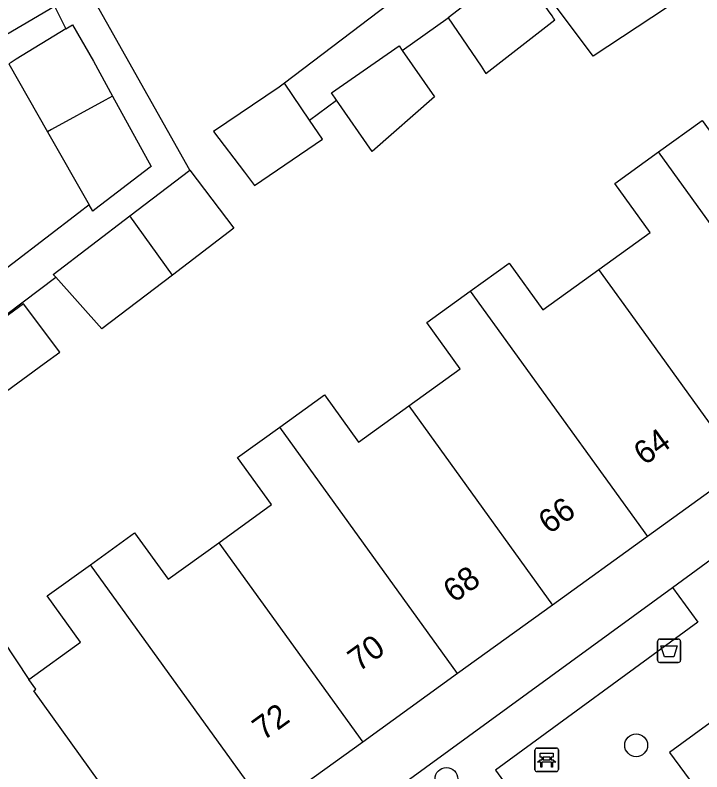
# Model space of a CAD drawing. Extents: x 159822 to 160765, y 380693 to 381634.
# Drawn here: x 159915.81 to 159945.21, y 381278.23 to 381310.61 of the extents above; entities that cross this region are included whole.
import ezdxf

# ---------------------------------------------------------------- set-up
doc = ezdxf.new("R2010")
doc.units = 0
for name, color, linetype in [('IMGEO_Afvalbak', 7, 'Continuous'), ('IMGEO_Bank', 7, 'Continuous'), ('IMGEO_Boom', 7, 'Continuous'), ('IMGEO_Pand', 7, 'Continuous'), ('IMGEO_Pand_nummerreeks', 7, 'Continuous'), ('IMGEO_Voetpad_open', 7, 'Continuous')]:
    doc.layers.add(name, color=color, linetype=linetype)

msp = doc.modelspace()

# ---------------------------------------------------------------- linework, layer by layer
at = {"layer": 'IMGEO_Afvalbak'}
for p, q in [((159943.309, 381283.012), (159943.309, 381283.812)), ((159943.309, 381283.812), (159943.309, 381283.012)), ((159943.409, 381283.912), (159944.199, 381283.912)), ((159944.199, 381283.912), (159943.409, 381283.912)), ((159944.299, 381283.812), (159944.299, 381283.012)), ((159944.299, 381283.012), (159944.299, 381283.812)), ((159944.199, 381282.912), (159943.409, 381282.912)), ((159943.409, 381282.912), (159944.199, 381282.912))]:
    msp.add_line(p, q, dxfattribs=at)
msp.add_lwpolyline([(159943.452, 381283.626), (159944.156, 381283.626), (159944.007, 381283.156), (159943.601, 381283.156), (159943.452, 381283.626)], dxfattribs=at)
for centre, start, end in [((159943.409, 381283.812), 90, 180), ((159943.409, 381283.812), 90, 180), ((159944.199, 381283.812), 0, 90), ((159944.199, 381283.812), 360, 90), ((159943.409, 381283.012), 180, 270), ((159943.409, 381283.012), 180, 270), ((159944.199, 381283.012), 270, 0), ((159944.199, 381283.012), 270, 0)]:
    msp.add_arc(centre, 0.1, start, end, dxfattribs=at)
at = {"layer": 'IMGEO_Bank'}
for p, q in [((159938.064, 381278.319), (159938.064, 381279.16)), ((159938.064, 381279.16), (159938.064, 381278.319)), ((159938.139, 381279.244), (159938.98, 381279.244)), ((159938.98, 381279.244), (159938.139, 381279.244)), ((159939.064, 381279.169), (159939.064, 381278.328)), ((159939.064, 381278.328), (159939.064, 381279.169)), ((159938.761, 381278.642), (159938.368, 381278.642)), ((159938.373, 381278.75), (159938.373, 381278.856)), ((159938.417, 381278.856), (159938.417, 381278.75)), ((159938.705, 381278.862), (159938.423, 381278.862)), ((159938.423, 381278.744), (159938.705, 381278.744)), ((159938.711, 381278.75), (159938.711, 381278.856)), ((159938.755, 381278.856), (159938.755, 381278.75)), ((159938.989, 381278.244), (159938.148, 381278.244)), ((159938.148, 381278.244), (159938.989, 381278.244))]:
    msp.add_line(p, q, dxfattribs=at)
for points in [[(159938.367, 381278.862), (159938.281, 381278.862), (159938.281, 381279.023), (159938.844, 381279.023), (159938.844, 381278.862), (159938.761, 381278.862)], [(159938.311, 381278.642), (159938.169, 381278.642), (159938.281, 381278.744), (159938.367, 381278.744)], [(159938.361, 381278.635), (159938.361, 381278.428), (159938.318, 381278.428), (159938.318, 381278.635)], [(159938.761, 381278.744), (159938.844, 381278.744), (159938.956, 381278.642), (159938.817, 381278.642)], [(159938.811, 381278.635), (159938.811, 381278.428), (159938.767, 381278.428), (159938.767, 381278.635)]]:
    msp.add_lwpolyline(points, dxfattribs=at)
for centre, radius, start, end in [((159938.142, 381279.166), 0.0779, 92.4484, 184.2845), ((159938.142, 381279.166), 0.0779, 92.4484, 184.2845), ((159938.986, 381279.166), 0.0779, 2.4484, 94.2845), ((159938.986, 381279.166), 0.0779, 2.4484, 94.2845), ((159938.311, 381278.635), 0.00671, 2.8957, 87.1043), ((159938.368, 381278.635), 0.00671, 92.8957, 177.1043), ((159938.366, 381278.855), 0.00671, 2.8957, 87.1043), ((159938.366, 381278.751), 0.00671, 272.8957, 357.1043), ((159938.423, 381278.855), 0.00671, 92.8957, 177.1043), ((159938.423, 381278.751), 0.00671, 182.8957, 267.1043), ((159938.705, 381278.855), 0.00671, 2.8957, 87.1043), ((159938.705, 381278.751), 0.00671, 272.8957, 357.1043), ((159938.762, 381278.855), 0.00671, 92.8957, 177.1043), ((159938.762, 381278.751), 0.00671, 182.8957, 267.1043), ((159938.76, 381278.635), 0.00671, 2.8957, 87.1043), ((159938.817, 381278.635), 0.00671, 92.8957, 177.1043), ((159938.142, 381278.322), 0.0779, 182.4484, 274.2845), ((159938.142, 381278.322), 0.0779, 182.4484, 274.2845), ((159938.986, 381278.322), 0.0779, 272.4484, 4.2845), ((159938.986, 381278.322), 0.0779, 272.4484, 4.2845)]:
    msp.add_arc(centre, radius, start, end, dxfattribs=at)
at = {"layer": 'IMGEO_Boom'}
for centre in [(159942.394, 381279.368), (159934.274, 381277.924)]:
    msp.add_circle(centre, 0.489, dxfattribs=at)
at = {"layer": 'IMGEO_Pand'}
for points in [[(159913.036, 381313.667), (159909.973, 381311.903), (159908.415, 381311.006), (159910.567, 381306.933), (159917.49, 381310.994)], [(159942.087, 381313.35), (159943.691, 381310.928), (159940.553, 381308.85), (159938.814, 381311.182)], [(159938.521, 381310.983), (159937.3, 381312.78), (159934.351, 381310.488)], [(159934.351, 381310.488), (159935.756, 381308.42), (159935.91, 381308.194), (159935.962, 381308.118), (159938.91, 381310.409), (159938.859, 381310.485), (159938.795, 381310.579), (159938.644, 381310.801), (159938.521, 381310.983)], [(159917.988, 381310.019), (159915.858, 381308.723), (159915.639, 381308.59), (159915.538, 381308.528), (159917.198, 381305.617)], [(159917.988, 381310.019), (159918.267, 381310.189), (159919.16, 381308.64), (159919.978, 381307.15)], [(159929.567, 381306.977), (159929.356, 381307.28), (159932.251, 381309.292), (159932.385, 381309.099)], [(159932.385, 381309.099), (159933.767, 381307.111), (159931.095, 381304.778), (159929.567, 381306.977)], [(159927.34, 381307.693), (159927.108, 381307.535), (159924.309, 381305.626), (159925.623, 381303.888), (159926.051, 381303.322), (159928.967, 381305.308), (159928.418, 381306.112)], [(159928.418, 381306.112), (159927.34, 381307.693)], [(159919.978, 381307.15), (159919.663, 381306.967), (159917.369, 381305.721), (159917.198, 381305.617)], [(159919.978, 381307.15), (159921.632, 381304.135), (159921.592, 381304.105), (159919.229, 381302.293), (159919.135, 381302.22), (159918.982, 381302.488)], [(159943.352, 381304.754), (159945.227, 381306.106), (159946.718, 381304.038), (159948.918, 381305.601)], [(159917.198, 381305.617), (159918.982, 381302.488)], [(159940.804, 381299.726), (159943.001, 381301.31), (159941.487, 381303.409), (159943.352, 381304.754)], [(159950.998, 381294.159), (159943.352, 381304.754)], [(159920.725, 381302.02), (159923.291, 381303.972)], [(159923.291, 381303.972), (159925.177, 381301.493), (159922.543, 381299.489)], [(159917.549, 381299.394), (159917.438, 381299.519), (159920.725, 381302.02)], [(159922.543, 381299.489), (159920.725, 381302.02)], [(159935.296, 381298.797), (159936.958, 381299.995), (159938.401, 381297.993), (159940.804, 381299.726)], [(159946.936, 381291.228), (159942.552, 381297.303), (159940.804, 381299.726)], [(159922.543, 381299.489), (159919.516, 381297.186), (159917.549, 381299.394)], [(159932.658, 381293.891), (159934.858, 381295.478), (159933.433, 381297.453), (159935.296, 381298.797)], [(159935.296, 381298.797), (159942.874, 381288.296)], [(159914.306, 381293.689), (159917.056, 381295.702), (159917.72, 381296.188), (159916.164, 381298.25), (159912.794, 381295.783)], [(159927.136, 381292.983), (159929.047, 381294.361), (159930.505, 381292.339), (159932.658, 381293.891)], [(159932.658, 381293.891), (159934.432, 381291.433), (159938.812, 381285.365)], [(159924.528, 381288.036), (159926.785, 381289.663), (159925.33, 381291.681), (159927.136, 381292.983)], [(159934.75, 381282.433), (159927.136, 381292.983)], [(159946.936, 381291.228), (159942.874, 381288.296)], [(159910.973, 381290.04), (159914.19, 381285.509), (159916.396, 381282.185)], [(159919.032, 381287.091), (159920.928, 381288.458), (159922.359, 381286.472), (159924.528, 381288.036)], [(159924.528, 381288.036), (159926.309, 381285.569), (159930.688, 381279.502)], [(159942.874, 381288.296), (159938.812, 381285.365)], [(159916.396, 381282.185), (159918.612, 381283.782), (159917.186, 381285.76), (159919.032, 381287.091)], [(159926.625, 381276.57), (159919.032, 381287.091)], [(159938.812, 381285.365), (159934.75, 381282.433)], [(159921.01, 381275.583), (159916.606, 381281.692), (159916.701, 381281.761), (159916.396, 381282.185)], [(159934.75, 381282.433), (159930.688, 381279.502)], [(159930.688, 381279.502), (159926.625, 381276.57)]]:
    msp.add_lwpolyline(points, dxfattribs=at)
at = {"layer": 'IMGEO_Voetpad_open'}
for points in [[(159937.511, 381315.429), (159927.34, 381307.693)], [(159923.291, 381303.972), (159918.771, 381312.024), (159917.576, 381311.386)], [(159917.49, 381310.994), (159917.862, 381310.249), (159917.988, 381310.019)], [(159932.385, 381309.099), (159934.351, 381310.488)], [(159928.418, 381306.112), (159929.567, 381306.977)], [(159918.982, 381302.488), (159918.541, 381302.149), (159908.642, 381294.557), (159905.363, 381292.855)], [(159908.848, 381293.033), (159910.101, 381294.048), (159912.656, 381295.975), (159915.329, 381297.991), (159915.46, 381297.818), (159917.549, 381299.394)], [(159943.953, 381286.112), (159946.408, 381287.912)], [(159929.263, 381273.143), (159928.168, 381274.619), (159943.953, 381286.112)], [(159943.953, 381286.112), (159945.034, 381284.633), (159936.378, 381278.301), (159939.322, 381274.241)], [(159953.428, 381286.065), (159943.829, 381279.059), (159948.891, 381272.191), (159958.469, 381279.172), (159953.428, 381286.065)]]:
    msp.add_lwpolyline(points, dxfattribs=at)

# ---------------------------------------------------------------- texts
at = {"layer": 'IMGEO_Pand_nummerreeks'}
for s, p in [('64', (159942.751, 381291.315)), ('66', (159938.673, 381288.372)), ('68', (159934.597, 381285.431)), ('70', (159930.519, 381282.487)), ('72', (159926.435, 381279.541))]:
    msp.add_text(s, height=1, rotation=35.8169, dxfattribs=at).set_placement(p)

doc.saveas('drawing.dxf')
